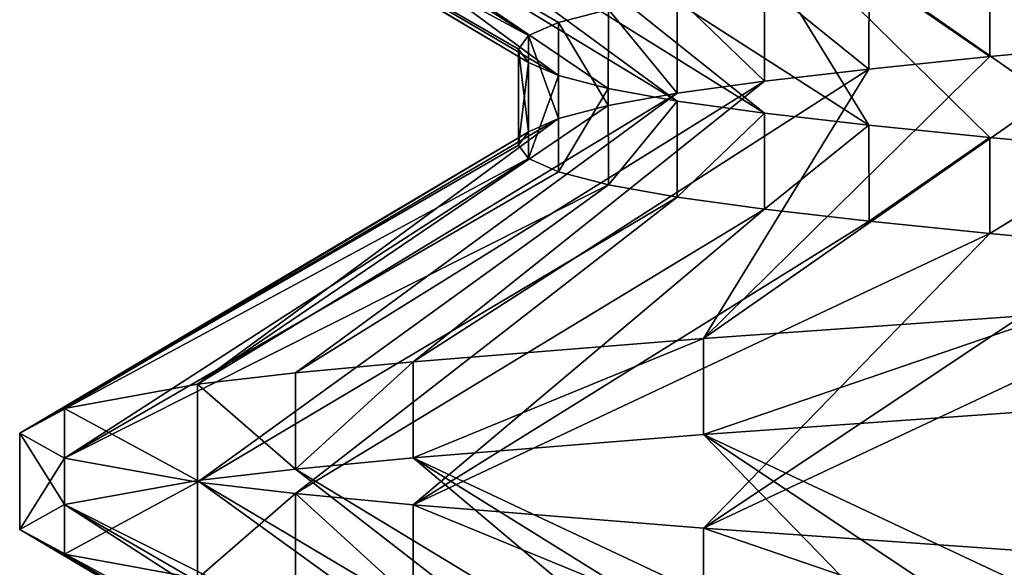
# Model space of a CAD drawing. Header units: inches. Extents: x -4.64 to 4.64, y -1.42 to 0.49.
# Tile 577 of 608: x 4.155 to 4.1951, y 0.2912 to 0.3135. Entities that reach past the tile are written whole.
import ezdxf

# ---------------------------------------------------------------- set-up
doc = ezdxf.new("R2010")
doc.units = ezdxf.units.IN
doc.header["$LTSCALE"] = 65.185185
doc.header["$MEASUREMENT"] = 0
for name, color, linetype in [('111', 7, 'CONTINUOUS'), ('112', 7, 'CONTINUOUS'), ('114', 7, 'CONTINUOUS'), ('275', 7, 'CONTINUOUS'), ('365', 7, 'CONTINUOUS'), ('366', 7, 'CONTINUOUS'), ('368', 7, 'CONTINUOUS'), ('512', 7, 'CONTINUOUS')]:
    doc.layers.add(name, color=color, linetype=linetype)

msp = doc.modelspace()

# ---------------------------------------------------------------- linework, layer by layer
at = {"layer": '111', "color": 7, "linetype": 'CONTINUOUS', "true_color": 0x969696}
for points in [[(4.182822, 0.300547, 8.692173), (4.182823, 0.296642, 8.692173), (4.197219, 0.301554, 8.703988), (4.182822, 0.300547, 8.692173)], [(4.182823, 0.296642, 8.692173), (4.19722, 0.29765, 8.703989), (4.197219, 0.301554, 8.703988), (4.182823, 0.296642, 8.692173)], [(4.17101, 0.299594, 8.677779), (4.171011, 0.295687, 8.67778), (4.182822, 0.300547, 8.692173), (4.17101, 0.299594, 8.677779)], [(4.171011, 0.295687, 8.67778), (4.182823, 0.296642, 8.692173), (4.182822, 0.300547, 8.692173), (4.171011, 0.295687, 8.67778)], [(4.166217, 0.295234, 8.669783), (4.171011, 0.295687, 8.67778), (4.17101, 0.299594, 8.677779), (4.166217, 0.295234, 8.669783)], [(4.166217, 0.299141, 8.669782), (4.166217, 0.295234, 8.669783), (4.17101, 0.299594, 8.677779), (4.166217, 0.299141, 8.669782)], [(4.162234, 0.298681, 8.66136), (4.166217, 0.295234, 8.669783), (4.166217, 0.299141, 8.669782), (4.162234, 0.298681, 8.66136)], [(4.156826, 0.297702, 8.643537), (4.162234, 0.294775, 8.66136), (4.162234, 0.298681, 8.66136), (4.156826, 0.297702, 8.643537)], [(4.162234, 0.294775, 8.66136), (4.166217, 0.295234, 8.669783), (4.162234, 0.298681, 8.66136), (4.162234, 0.294775, 8.66136)], [(4.155, 0.296688, 8.625001), (4.156826, 0.293798, 8.643535), (4.156826, 0.297702, 8.643537), (4.155, 0.296688, 8.625001)], [(4.156826, 0.293798, 8.643535), (4.162234, 0.294775, 8.66136), (4.156826, 0.297702, 8.643537), (4.156826, 0.293798, 8.643535)], [(4.155, 0.292781, 8.624999), (4.156826, 0.293798, 8.643535), (4.155, 0.296688, 8.625001), (4.155, 0.292781, 8.624999)], [(4.156826, 0.29567, 8.606465), (4.155, 0.292781, 8.624999), (4.155, 0.296688, 8.625001), (4.156826, 0.29567, 8.606465)], [(4.156826, 0.291767, 8.606463), (4.155, 0.292781, 8.624999), (4.156826, 0.29567, 8.606465), (4.156826, 0.291767, 8.606463)], [(4.162234, 0.294694, 8.58864), (4.156826, 0.291767, 8.606463), (4.156826, 0.29567, 8.606465), (4.162234, 0.294694, 8.58864)], [(4.162234, 0.290788, 8.58864), (4.156826, 0.291767, 8.606463), (4.162234, 0.294694, 8.58864), (4.162234, 0.290788, 8.58864)], [(4.166217, 0.294234, 8.580217), (4.162234, 0.290788, 8.58864), (4.162234, 0.294694, 8.58864), (4.166217, 0.294234, 8.580217)], [(4.166217, 0.290328, 8.580218), (4.162234, 0.290788, 8.58864), (4.166217, 0.294234, 8.580217), (4.166217, 0.290328, 8.580218)], [(4.17101, 0.289874, 8.572221), (4.166217, 0.290328, 8.580218), (4.166217, 0.294234, 8.580217), (4.17101, 0.289874, 8.572221)], [(4.171011, 0.293781, 8.57222), (4.17101, 0.289874, 8.572221), (4.166217, 0.294234, 8.580217), (4.171011, 0.293781, 8.57222)], [(4.182822, 0.288921, 8.557827), (4.17101, 0.289874, 8.572221), (4.171011, 0.293781, 8.57222), (4.182822, 0.288921, 8.557827)], [(4.182823, 0.292827, 8.557827), (4.182822, 0.288921, 8.557827), (4.171011, 0.293781, 8.57222), (4.182823, 0.292827, 8.557827)], [(4.197219, 0.287915, 8.546012), (4.182822, 0.288921, 8.557827), (4.182823, 0.292827, 8.557827), (4.197219, 0.287915, 8.546012)], [(4.19722, 0.291818, 8.546011), (4.197219, 0.287915, 8.546012), (4.182823, 0.292827, 8.557827), (4.19722, 0.291818, 8.546011)]]:
    msp.add_3dface(points, dxfattribs=at)
at = {"layer": '112', "color": 7, "linetype": 'CONTINUOUS', "true_color": 0x969696}
for points in [[(4.182822, 0.300547, 8.692173), (4.197219, 0.301554, 8.703988), (4.200008, 0.31253, 8.680509), (4.182822, 0.300547, 8.692173)], [(4.19448, 0.312004, 8.67498), (4.182822, 0.300547, 8.692173), (4.200008, 0.31253, 8.680509), (4.19448, 0.312004, 8.67498)], [(4.189558, 0.311497, 8.6689), (4.182822, 0.300547, 8.692173), (4.19448, 0.312004, 8.67498), (4.189558, 0.311497, 8.6689)], [(4.17101, 0.299594, 8.677779), (4.182822, 0.300547, 8.692173), (4.189558, 0.311497, 8.6689), (4.17101, 0.299594, 8.677779)], [(4.185303, 0.31101, 8.662347), (4.17101, 0.299594, 8.677779), (4.189558, 0.311497, 8.6689), (4.185303, 0.31101, 8.662347)], [(4.166217, 0.299141, 8.669782), (4.17101, 0.299594, 8.677779), (4.185303, 0.31101, 8.662347), (4.166217, 0.299141, 8.669782)], [(4.181753, 0.310524, 8.655378), (4.166217, 0.299141, 8.669782), (4.185303, 0.31101, 8.662347), (4.181753, 0.310524, 8.655378)], [(4.162234, 0.298681, 8.66136), (4.166217, 0.299141, 8.669782), (4.181753, 0.310524, 8.655378), (4.162234, 0.298681, 8.66136)], [(4.178952, 0.310016, 8.648081), (4.162234, 0.298681, 8.66136), (4.181753, 0.310524, 8.655378), (4.178952, 0.310016, 8.648081)], [(4.176929, 0.309487, 8.640527), (4.162234, 0.298681, 8.66136), (4.178952, 0.310016, 8.648081), (4.176929, 0.309487, 8.640527)], [(4.156826, 0.297702, 8.643537), (4.162234, 0.298681, 8.66136), (4.176929, 0.309487, 8.640527), (4.156826, 0.297702, 8.643537)], [(4.175706, 0.308948, 8.632805), (4.156826, 0.297702, 8.643537), (4.176929, 0.309487, 8.640527), (4.175706, 0.308948, 8.632805)], [(4.155, 0.296688, 8.625001), (4.156826, 0.297702, 8.643537), (4.175706, 0.308948, 8.632805), (4.155, 0.296688, 8.625001)], [(4.175297, 0.308406, 8.624994), (4.155, 0.296688, 8.625001), (4.175706, 0.308948, 8.632805), (4.175297, 0.308406, 8.624994)], [(4.175708, 0.30786, 8.617184), (4.155, 0.296688, 8.625001), (4.175297, 0.308406, 8.624994), (4.175708, 0.30786, 8.617184)], [(4.156826, 0.29567, 8.606465), (4.155, 0.296688, 8.625001), (4.175708, 0.30786, 8.617184), (4.156826, 0.29567, 8.606465)], [(4.176931, 0.307322, 8.609462), (4.156826, 0.29567, 8.606465), (4.175708, 0.30786, 8.617184), (4.176931, 0.307322, 8.609462)], [(4.178956, 0.306796, 8.60191), (4.156826, 0.29567, 8.606465), (4.176931, 0.307322, 8.609462), (4.178956, 0.306796, 8.60191)], [(4.162234, 0.294694, 8.58864), (4.156826, 0.29567, 8.606465), (4.178956, 0.306796, 8.60191), (4.162234, 0.294694, 8.58864)], [(4.181757, 0.306289, 8.594613), (4.162234, 0.294694, 8.58864), (4.178956, 0.306796, 8.60191), (4.181757, 0.306289, 8.594613)], [(4.166217, 0.294234, 8.580217), (4.162234, 0.294694, 8.58864), (4.181757, 0.306289, 8.594613), (4.166217, 0.294234, 8.580217)], [(4.185307, 0.305802, 8.587646), (4.166217, 0.294234, 8.580217), (4.181757, 0.306289, 8.594613), (4.185307, 0.305802, 8.587646)], [(4.171011, 0.293781, 8.57222), (4.166217, 0.294234, 8.580217), (4.185307, 0.305802, 8.587646), (4.171011, 0.293781, 8.57222)], [(4.189562, 0.305316, 8.581094), (4.171011, 0.293781, 8.57222), (4.185307, 0.305802, 8.587646), (4.189562, 0.305316, 8.581094)], [(4.194483, 0.304808, 8.575016), (4.171011, 0.293781, 8.57222), (4.189562, 0.305316, 8.581094), (4.194483, 0.304808, 8.575016)], [(4.182823, 0.292827, 8.557827), (4.171011, 0.293781, 8.57222), (4.194483, 0.304808, 8.575016), (4.182823, 0.292827, 8.557827)], [(4.200011, 0.30428, 8.569488), (4.182823, 0.292827, 8.557827), (4.194483, 0.304808, 8.575016), (4.200011, 0.30428, 8.569488)], [(4.20609, 0.30374, 8.564565), (4.182823, 0.292827, 8.557827), (4.200011, 0.30428, 8.569488), (4.20609, 0.30374, 8.564565)], [(4.19722, 0.291818, 8.546011), (4.182823, 0.292827, 8.557827), (4.20609, 0.30374, 8.564565), (4.19722, 0.291818, 8.546011)]]:
    msp.add_3dface(points, dxfattribs=at)
at = {"layer": '114', "color": 7, "linetype": 'CONTINUOUS', "true_color": 0x969696}
for points in [[(4.156826, 0.325048, 8.643535), (4.155, 0.324031, 8.624999), (4.175708, 0.312859, 8.632816), (4.156826, 0.325048, 8.643535)], [(4.178956, 0.313923, 8.64809), (4.156826, 0.325048, 8.643535), (4.176931, 0.313396, 8.640538), (4.178956, 0.313923, 8.64809)], [(4.176931, 0.313396, 8.640538), (4.156826, 0.325048, 8.643535), (4.175708, 0.312859, 8.632816), (4.176931, 0.313396, 8.640538)], [(4.155, 0.324031, 8.624999), (4.156826, 0.323017, 8.606463), (4.175706, 0.31177, 8.617195), (4.155, 0.324031, 8.624999)], [(4.175708, 0.312859, 8.632816), (4.155, 0.324031, 8.624999), (4.175297, 0.312313, 8.625006), (4.175708, 0.312859, 8.632816)], [(4.175297, 0.312313, 8.625006), (4.155, 0.324031, 8.624999), (4.175706, 0.31177, 8.617195), (4.175297, 0.312313, 8.625006)], [(4.156826, 0.323017, 8.606463), (4.162234, 0.322038, 8.58864), (4.176929, 0.311231, 8.609473), (4.156826, 0.323017, 8.606463)], [(4.175706, 0.31177, 8.617195), (4.156826, 0.323017, 8.606463), (4.176929, 0.311231, 8.609473), (4.175706, 0.31177, 8.617195)], [(4.162234, 0.322038, 8.58864), (4.166217, 0.321578, 8.580218), (4.181753, 0.310195, 8.594622), (4.162234, 0.322038, 8.58864)], [(4.176929, 0.311231, 8.609473), (4.162234, 0.322038, 8.58864), (4.178952, 0.310703, 8.601919), (4.176929, 0.311231, 8.609473)], [(4.178952, 0.310703, 8.601919), (4.162234, 0.322038, 8.58864), (4.181753, 0.310195, 8.594622), (4.178952, 0.310703, 8.601919)], [(4.166217, 0.321578, 8.580218), (4.17101, 0.321124, 8.572221), (4.185303, 0.309709, 8.587653), (4.166217, 0.321578, 8.580218)], [(4.181753, 0.310195, 8.594622), (4.166217, 0.321578, 8.580218), (4.185303, 0.309709, 8.587653), (4.181753, 0.310195, 8.594622)], [(4.17101, 0.321124, 8.572221), (4.182822, 0.320171, 8.557827), (4.189558, 0.309222, 8.5811), (4.17101, 0.321124, 8.572221)], [(4.185303, 0.309709, 8.587653), (4.17101, 0.321124, 8.572221), (4.189558, 0.309222, 8.5811), (4.185303, 0.309709, 8.587653)], [(4.182822, 0.320171, 8.557827), (4.197219, 0.319165, 8.546012), (4.200008, 0.308188, 8.569491), (4.182822, 0.320171, 8.557827)], [(4.189558, 0.309222, 8.5811), (4.182822, 0.320171, 8.557827), (4.19448, 0.308715, 8.57502), (4.189558, 0.309222, 8.5811)], [(4.19448, 0.308715, 8.57502), (4.182822, 0.320171, 8.557827), (4.200008, 0.308188, 8.569491), (4.19448, 0.308715, 8.57502)], [(4.19722, 0.29765, 8.703989), (4.182823, 0.296642, 8.692173), (4.20609, 0.285728, 8.685435), (4.19722, 0.29765, 8.703989)], [(4.182823, 0.296642, 8.692173), (4.171011, 0.295687, 8.67778), (4.194483, 0.284661, 8.674984), (4.182823, 0.296642, 8.692173)], [(4.20609, 0.285728, 8.685435), (4.182823, 0.296642, 8.692173), (4.200011, 0.285189, 8.680512), (4.20609, 0.285728, 8.685435)], [(4.200011, 0.285189, 8.680512), (4.182823, 0.296642, 8.692173), (4.194483, 0.284661, 8.674984), (4.200011, 0.285189, 8.680512)], [(4.171011, 0.295687, 8.67778), (4.166217, 0.295234, 8.669783), (4.185307, 0.283667, 8.662354), (4.171011, 0.295687, 8.67778)], [(4.194483, 0.284661, 8.674984), (4.171011, 0.295687, 8.67778), (4.189562, 0.284153, 8.668906), (4.194483, 0.284661, 8.674984)], [(4.189562, 0.284153, 8.668906), (4.171011, 0.295687, 8.67778), (4.185307, 0.283667, 8.662354), (4.189562, 0.284153, 8.668906)], [(4.166217, 0.295234, 8.669783), (4.162234, 0.294775, 8.66136), (4.181757, 0.28318, 8.655387), (4.166217, 0.295234, 8.669783)], [(4.185307, 0.283667, 8.662354), (4.166217, 0.295234, 8.669783), (4.181757, 0.28318, 8.655387), (4.185307, 0.283667, 8.662354)], [(4.162234, 0.294775, 8.66136), (4.156826, 0.293798, 8.643535), (4.178956, 0.282673, 8.64809), (4.162234, 0.294775, 8.66136)], [(4.181757, 0.28318, 8.655387), (4.162234, 0.294775, 8.66136), (4.178956, 0.282673, 8.64809), (4.181757, 0.28318, 8.655387)], [(4.156826, 0.293798, 8.643535), (4.155, 0.292781, 8.624999), (4.175708, 0.281609, 8.632816), (4.156826, 0.293798, 8.643535)], [(4.178956, 0.282673, 8.64809), (4.156826, 0.293798, 8.643535), (4.176931, 0.282146, 8.640538), (4.178956, 0.282673, 8.64809)], [(4.176931, 0.282146, 8.640538), (4.156826, 0.293798, 8.643535), (4.175708, 0.281609, 8.632816), (4.176931, 0.282146, 8.640538)], [(4.155, 0.292781, 8.624999), (4.156826, 0.291767, 8.606463), (4.175706, 0.28052, 8.617195), (4.155, 0.292781, 8.624999)], [(4.175708, 0.281609, 8.632816), (4.155, 0.292781, 8.624999), (4.175297, 0.281063, 8.625006), (4.175708, 0.281609, 8.632816)], [(4.175297, 0.281063, 8.625006), (4.155, 0.292781, 8.624999), (4.175706, 0.28052, 8.617195), (4.175297, 0.281063, 8.625006)], [(4.156826, 0.291767, 8.606463), (4.162234, 0.290788, 8.58864), (4.176929, 0.279981, 8.609473), (4.156826, 0.291767, 8.606463)], [(4.175706, 0.28052, 8.617195), (4.156826, 0.291767, 8.606463), (4.176929, 0.279981, 8.609473), (4.175706, 0.28052, 8.617195)]]:
    msp.add_3dface(points, dxfattribs=at)
at = {"layer": '275', "color": 7, "linetype": 'CONTINUOUS', "true_color": 0x969696}
for points in [[(4.200008, 0.31253, 8.680509), (4.200011, 0.316439, 8.680512), (4.194483, 0.315911, 8.674984), (4.200008, 0.31253, 8.680509)], [(4.19448, 0.312004, 8.67498), (4.194483, 0.315911, 8.674984), (4.189562, 0.315403, 8.668906), (4.19448, 0.312004, 8.67498)], [(4.19448, 0.312004, 8.67498), (4.200008, 0.31253, 8.680509), (4.194483, 0.315911, 8.674984), (4.19448, 0.312004, 8.67498)], [(4.189558, 0.311497, 8.6689), (4.189562, 0.315403, 8.668906), (4.185307, 0.314917, 8.662354), (4.189558, 0.311497, 8.6689)], [(4.189558, 0.311497, 8.6689), (4.19448, 0.312004, 8.67498), (4.189562, 0.315403, 8.668906), (4.189558, 0.311497, 8.6689)], [(4.185303, 0.31101, 8.662347), (4.185307, 0.314917, 8.662354), (4.181757, 0.31443, 8.655387), (4.185303, 0.31101, 8.662347)], [(4.185303, 0.31101, 8.662347), (4.189558, 0.311497, 8.6689), (4.185307, 0.314917, 8.662354), (4.185303, 0.31101, 8.662347)], [(4.181753, 0.310524, 8.655378), (4.181757, 0.31443, 8.655387), (4.178956, 0.313923, 8.64809), (4.181753, 0.310524, 8.655378)], [(4.181753, 0.310524, 8.655378), (4.185303, 0.31101, 8.662347), (4.181757, 0.31443, 8.655387), (4.181753, 0.310524, 8.655378)], [(4.178952, 0.310016, 8.648081), (4.178956, 0.313923, 8.64809), (4.176931, 0.313396, 8.640538), (4.178952, 0.310016, 8.648081)], [(4.178952, 0.310016, 8.648081), (4.181753, 0.310524, 8.655378), (4.178956, 0.313923, 8.64809), (4.178952, 0.310016, 8.648081)], [(4.176929, 0.309487, 8.640527), (4.176931, 0.313396, 8.640538), (4.175708, 0.312859, 8.632816), (4.176929, 0.309487, 8.640527)], [(4.176929, 0.309487, 8.640527), (4.178952, 0.310016, 8.648081), (4.176931, 0.313396, 8.640538), (4.176929, 0.309487, 8.640527)], [(4.175706, 0.308948, 8.632805), (4.175708, 0.312859, 8.632816), (4.175297, 0.312313, 8.625006), (4.175706, 0.308948, 8.632805)], [(4.175706, 0.308948, 8.632805), (4.176929, 0.309487, 8.640527), (4.175708, 0.312859, 8.632816), (4.175706, 0.308948, 8.632805)], [(4.175297, 0.308406, 8.624994), (4.175706, 0.308948, 8.632805), (4.175297, 0.312313, 8.625006), (4.175297, 0.308406, 8.624994)], [(4.175297, 0.308406, 8.624994), (4.175297, 0.312313, 8.625006), (4.175706, 0.31177, 8.617195), (4.175297, 0.308406, 8.624994)], [(4.175708, 0.30786, 8.617184), (4.175297, 0.308406, 8.624994), (4.175706, 0.31177, 8.617195), (4.175708, 0.30786, 8.617184)], [(4.175708, 0.30786, 8.617184), (4.175706, 0.31177, 8.617195), (4.176929, 0.311231, 8.609473), (4.175708, 0.30786, 8.617184)], [(4.176931, 0.307322, 8.609462), (4.175708, 0.30786, 8.617184), (4.176929, 0.311231, 8.609473), (4.176931, 0.307322, 8.609462)], [(4.176931, 0.307322, 8.609462), (4.176929, 0.311231, 8.609473), (4.178952, 0.310703, 8.601919), (4.176931, 0.307322, 8.609462)], [(4.178956, 0.306796, 8.60191), (4.176931, 0.307322, 8.609462), (4.178952, 0.310703, 8.601919), (4.178956, 0.306796, 8.60191)], [(4.178956, 0.306796, 8.60191), (4.178952, 0.310703, 8.601919), (4.181753, 0.310195, 8.594622), (4.178956, 0.306796, 8.60191)], [(4.181757, 0.306289, 8.594613), (4.178956, 0.306796, 8.60191), (4.181753, 0.310195, 8.594622), (4.181757, 0.306289, 8.594613)], [(4.181757, 0.306289, 8.594613), (4.181753, 0.310195, 8.594622), (4.185303, 0.309709, 8.587653), (4.181757, 0.306289, 8.594613)], [(4.185307, 0.305802, 8.587646), (4.181757, 0.306289, 8.594613), (4.185303, 0.309709, 8.587653), (4.185307, 0.305802, 8.587646)], [(4.185307, 0.305802, 8.587646), (4.185303, 0.309709, 8.587653), (4.189558, 0.309222, 8.5811), (4.185307, 0.305802, 8.587646)], [(4.189562, 0.305316, 8.581094), (4.185307, 0.305802, 8.587646), (4.189558, 0.309222, 8.5811), (4.189562, 0.305316, 8.581094)], [(4.189562, 0.305316, 8.581094), (4.189558, 0.309222, 8.5811), (4.19448, 0.308715, 8.57502), (4.189562, 0.305316, 8.581094)], [(4.194483, 0.304808, 8.575016), (4.189562, 0.305316, 8.581094), (4.19448, 0.308715, 8.57502), (4.194483, 0.304808, 8.575016)], [(4.194483, 0.304808, 8.575016), (4.19448, 0.308715, 8.57502), (4.200008, 0.308188, 8.569491), (4.194483, 0.304808, 8.575016)], [(4.200011, 0.30428, 8.569488), (4.194483, 0.304808, 8.575016), (4.200008, 0.308188, 8.569491), (4.200011, 0.30428, 8.569488)]]:
    msp.add_3dface(points, dxfattribs=at)
at = {"layer": '365', "color": 7, "linetype": 'CONTINUOUS', "true_color": 0x969696}
for points in [[(4.182822, 0.300547, -8.557827), (4.182823, 0.296642, -8.557827), (4.197219, 0.301554, -8.546012), (4.182822, 0.300547, -8.557827)], [(4.182823, 0.296642, -8.557827), (4.19722, 0.29765, -8.546011), (4.197219, 0.301554, -8.546012), (4.182823, 0.296642, -8.557827)], [(4.17101, 0.299594, -8.572221), (4.171011, 0.295687, -8.57222), (4.182822, 0.300547, -8.557827), (4.17101, 0.299594, -8.572221)], [(4.171011, 0.295687, -8.57222), (4.182823, 0.296642, -8.557827), (4.182822, 0.300547, -8.557827), (4.171011, 0.295687, -8.57222)], [(4.166217, 0.295234, -8.580217), (4.171011, 0.295687, -8.57222), (4.17101, 0.299594, -8.572221), (4.166217, 0.295234, -8.580217)], [(4.166217, 0.299141, -8.580218), (4.166217, 0.295234, -8.580217), (4.17101, 0.299594, -8.572221), (4.166217, 0.299141, -8.580218)], [(4.162234, 0.298681, -8.58864), (4.166217, 0.295234, -8.580217), (4.166217, 0.299141, -8.580218), (4.162234, 0.298681, -8.58864)], [(4.156826, 0.297702, -8.606463), (4.162234, 0.294775, -8.58864), (4.162234, 0.298681, -8.58864), (4.156826, 0.297702, -8.606463)], [(4.162234, 0.294775, -8.58864), (4.166217, 0.295234, -8.580217), (4.162234, 0.298681, -8.58864), (4.162234, 0.294775, -8.58864)], [(4.155, 0.296688, -8.624999), (4.156826, 0.293798, -8.606465), (4.156826, 0.297702, -8.606463), (4.155, 0.296688, -8.624999)], [(4.156826, 0.293798, -8.606465), (4.162234, 0.294775, -8.58864), (4.156826, 0.297702, -8.606463), (4.156826, 0.293798, -8.606465)], [(4.155, 0.292781, -8.625001), (4.156826, 0.293798, -8.606465), (4.155, 0.296688, -8.624999), (4.155, 0.292781, -8.625001)], [(4.156826, 0.29567, -8.643535), (4.155, 0.292781, -8.625001), (4.155, 0.296688, -8.624999), (4.156826, 0.29567, -8.643535)], [(4.156826, 0.291767, -8.643537), (4.155, 0.292781, -8.625001), (4.156826, 0.29567, -8.643535), (4.156826, 0.291767, -8.643537)], [(4.162234, 0.294694, -8.66136), (4.156826, 0.291767, -8.643537), (4.156826, 0.29567, -8.643535), (4.162234, 0.294694, -8.66136)], [(4.162234, 0.290788, -8.66136), (4.156826, 0.291767, -8.643537), (4.162234, 0.294694, -8.66136), (4.162234, 0.290788, -8.66136)], [(4.166217, 0.294234, -8.669783), (4.162234, 0.290788, -8.66136), (4.162234, 0.294694, -8.66136), (4.166217, 0.294234, -8.669783)], [(4.166217, 0.290328, -8.669782), (4.162234, 0.290788, -8.66136), (4.166217, 0.294234, -8.669783), (4.166217, 0.290328, -8.669782)], [(4.17101, 0.289874, -8.677779), (4.166217, 0.290328, -8.669782), (4.166217, 0.294234, -8.669783), (4.17101, 0.289874, -8.677779)], [(4.171011, 0.293781, -8.67778), (4.17101, 0.289874, -8.677779), (4.166217, 0.294234, -8.669783), (4.171011, 0.293781, -8.67778)], [(4.182822, 0.288921, -8.692173), (4.17101, 0.289874, -8.677779), (4.171011, 0.293781, -8.67778), (4.182822, 0.288921, -8.692173)], [(4.182823, 0.292827, -8.692173), (4.182822, 0.288921, -8.692173), (4.171011, 0.293781, -8.67778), (4.182823, 0.292827, -8.692173)], [(4.197219, 0.287915, -8.703988), (4.182822, 0.288921, -8.692173), (4.182823, 0.292827, -8.692173), (4.197219, 0.287915, -8.703988)], [(4.19722, 0.291818, -8.703989), (4.197219, 0.287915, -8.703988), (4.182823, 0.292827, -8.692173), (4.19722, 0.291818, -8.703989)]]:
    msp.add_3dface(points, dxfattribs=at)
at = {"layer": '366', "color": 7, "linetype": 'CONTINUOUS', "true_color": 0x969696}
for points in [[(4.182822, 0.300547, -8.557827), (4.197219, 0.301554, -8.546012), (4.200008, 0.31253, -8.569491), (4.182822, 0.300547, -8.557827)], [(4.19448, 0.312004, -8.57502), (4.182822, 0.300547, -8.557827), (4.200008, 0.31253, -8.569491), (4.19448, 0.312004, -8.57502)], [(4.189558, 0.311497, -8.5811), (4.182822, 0.300547, -8.557827), (4.19448, 0.312004, -8.57502), (4.189558, 0.311497, -8.5811)], [(4.17101, 0.299594, -8.572221), (4.182822, 0.300547, -8.557827), (4.189558, 0.311497, -8.5811), (4.17101, 0.299594, -8.572221)], [(4.185303, 0.31101, -8.587653), (4.17101, 0.299594, -8.572221), (4.189558, 0.311497, -8.5811), (4.185303, 0.31101, -8.587653)], [(4.166217, 0.299141, -8.580218), (4.17101, 0.299594, -8.572221), (4.185303, 0.31101, -8.587653), (4.166217, 0.299141, -8.580218)], [(4.181753, 0.310524, -8.594622), (4.166217, 0.299141, -8.580218), (4.185303, 0.31101, -8.587653), (4.181753, 0.310524, -8.594622)], [(4.162234, 0.298681, -8.58864), (4.166217, 0.299141, -8.580218), (4.181753, 0.310524, -8.594622), (4.162234, 0.298681, -8.58864)], [(4.178952, 0.310016, -8.601919), (4.162234, 0.298681, -8.58864), (4.181753, 0.310524, -8.594622), (4.178952, 0.310016, -8.601919)], [(4.176929, 0.309487, -8.609473), (4.162234, 0.298681, -8.58864), (4.178952, 0.310016, -8.601919), (4.176929, 0.309487, -8.609473)], [(4.156826, 0.297702, -8.606463), (4.162234, 0.298681, -8.58864), (4.176929, 0.309487, -8.609473), (4.156826, 0.297702, -8.606463)], [(4.175706, 0.308948, -8.617195), (4.156826, 0.297702, -8.606463), (4.176929, 0.309487, -8.609473), (4.175706, 0.308948, -8.617195)], [(4.155, 0.296688, -8.624999), (4.156826, 0.297702, -8.606463), (4.175706, 0.308948, -8.617195), (4.155, 0.296688, -8.624999)], [(4.175297, 0.308406, -8.625006), (4.155, 0.296688, -8.624999), (4.175706, 0.308948, -8.617195), (4.175297, 0.308406, -8.625006)], [(4.175708, 0.30786, -8.632816), (4.155, 0.296688, -8.624999), (4.175297, 0.308406, -8.625006), (4.175708, 0.30786, -8.632816)], [(4.156826, 0.29567, -8.643535), (4.155, 0.296688, -8.624999), (4.175708, 0.30786, -8.632816), (4.156826, 0.29567, -8.643535)], [(4.176931, 0.307322, -8.640538), (4.156826, 0.29567, -8.643535), (4.175708, 0.30786, -8.632816), (4.176931, 0.307322, -8.640538)], [(4.178956, 0.306796, -8.64809), (4.156826, 0.29567, -8.643535), (4.176931, 0.307322, -8.640538), (4.178956, 0.306796, -8.64809)], [(4.162234, 0.294694, -8.66136), (4.156826, 0.29567, -8.643535), (4.178956, 0.306796, -8.64809), (4.162234, 0.294694, -8.66136)], [(4.181757, 0.306289, -8.655387), (4.162234, 0.294694, -8.66136), (4.178956, 0.306796, -8.64809), (4.181757, 0.306289, -8.655387)], [(4.166217, 0.294234, -8.669783), (4.162234, 0.294694, -8.66136), (4.181757, 0.306289, -8.655387), (4.166217, 0.294234, -8.669783)], [(4.185307, 0.305802, -8.662354), (4.166217, 0.294234, -8.669783), (4.181757, 0.306289, -8.655387), (4.185307, 0.305802, -8.662354)], [(4.171011, 0.293781, -8.67778), (4.166217, 0.294234, -8.669783), (4.185307, 0.305802, -8.662354), (4.171011, 0.293781, -8.67778)], [(4.189562, 0.305316, -8.668906), (4.171011, 0.293781, -8.67778), (4.185307, 0.305802, -8.662354), (4.189562, 0.305316, -8.668906)], [(4.194483, 0.304808, -8.674984), (4.171011, 0.293781, -8.67778), (4.189562, 0.305316, -8.668906), (4.194483, 0.304808, -8.674984)], [(4.182823, 0.292827, -8.692173), (4.171011, 0.293781, -8.67778), (4.194483, 0.304808, -8.674984), (4.182823, 0.292827, -8.692173)], [(4.200011, 0.30428, -8.680512), (4.182823, 0.292827, -8.692173), (4.194483, 0.304808, -8.674984), (4.200011, 0.30428, -8.680512)], [(4.20609, 0.30374, -8.685435), (4.182823, 0.292827, -8.692173), (4.200011, 0.30428, -8.680512), (4.20609, 0.30374, -8.685435)], [(4.19722, 0.291818, -8.703989), (4.182823, 0.292827, -8.692173), (4.20609, 0.30374, -8.685435), (4.19722, 0.291818, -8.703989)]]:
    msp.add_3dface(points, dxfattribs=at)
at = {"layer": '368', "color": 7, "linetype": 'CONTINUOUS', "true_color": 0x969696}
for points in [[(4.156826, 0.325048, -8.606465), (4.155, 0.324031, -8.625001), (4.175708, 0.312859, -8.617184), (4.156826, 0.325048, -8.606465)], [(4.178956, 0.313923, -8.60191), (4.156826, 0.325048, -8.606465), (4.176931, 0.313396, -8.609462), (4.178956, 0.313923, -8.60191)], [(4.176931, 0.313396, -8.609462), (4.156826, 0.325048, -8.606465), (4.175708, 0.312859, -8.617184), (4.176931, 0.313396, -8.609462)], [(4.155, 0.324031, -8.625001), (4.156826, 0.323017, -8.643537), (4.175706, 0.31177, -8.632805), (4.155, 0.324031, -8.625001)], [(4.175708, 0.312859, -8.617184), (4.155, 0.324031, -8.625001), (4.175297, 0.312313, -8.624994), (4.175708, 0.312859, -8.617184)], [(4.175297, 0.312313, -8.624994), (4.155, 0.324031, -8.625001), (4.175706, 0.31177, -8.632805), (4.175297, 0.312313, -8.624994)], [(4.156826, 0.323017, -8.643537), (4.162234, 0.322038, -8.66136), (4.176929, 0.311231, -8.640527), (4.156826, 0.323017, -8.643537)], [(4.175706, 0.31177, -8.632805), (4.156826, 0.323017, -8.643537), (4.176929, 0.311231, -8.640527), (4.175706, 0.31177, -8.632805)], [(4.162234, 0.322038, -8.66136), (4.166217, 0.321578, -8.669782), (4.181753, 0.310195, -8.655378), (4.162234, 0.322038, -8.66136)], [(4.176929, 0.311231, -8.640527), (4.162234, 0.322038, -8.66136), (4.178952, 0.310703, -8.648081), (4.176929, 0.311231, -8.640527)], [(4.178952, 0.310703, -8.648081), (4.162234, 0.322038, -8.66136), (4.181753, 0.310195, -8.655378), (4.178952, 0.310703, -8.648081)], [(4.166217, 0.321578, -8.669782), (4.17101, 0.321124, -8.677779), (4.185303, 0.309709, -8.662347), (4.166217, 0.321578, -8.669782)], [(4.181753, 0.310195, -8.655378), (4.166217, 0.321578, -8.669782), (4.185303, 0.309709, -8.662347), (4.181753, 0.310195, -8.655378)], [(4.17101, 0.321124, -8.677779), (4.182822, 0.320171, -8.692173), (4.189558, 0.309222, -8.6689), (4.17101, 0.321124, -8.677779)], [(4.185303, 0.309709, -8.662347), (4.17101, 0.321124, -8.677779), (4.189558, 0.309222, -8.6689), (4.185303, 0.309709, -8.662347)], [(4.182822, 0.320171, -8.692173), (4.197219, 0.319165, -8.703988), (4.200008, 0.308188, -8.680509), (4.182822, 0.320171, -8.692173)], [(4.189558, 0.309222, -8.6689), (4.182822, 0.320171, -8.692173), (4.19448, 0.308715, -8.67498), (4.189558, 0.309222, -8.6689)], [(4.19448, 0.308715, -8.67498), (4.182822, 0.320171, -8.692173), (4.200008, 0.308188, -8.680509), (4.19448, 0.308715, -8.67498)], [(4.19722, 0.29765, -8.546011), (4.182823, 0.296642, -8.557827), (4.20609, 0.285728, -8.564565), (4.19722, 0.29765, -8.546011)], [(4.182823, 0.296642, -8.557827), (4.171011, 0.295687, -8.57222), (4.194483, 0.284661, -8.575016), (4.182823, 0.296642, -8.557827)], [(4.20609, 0.285728, -8.564565), (4.182823, 0.296642, -8.557827), (4.200011, 0.285189, -8.569488), (4.20609, 0.285728, -8.564565)], [(4.200011, 0.285189, -8.569488), (4.182823, 0.296642, -8.557827), (4.194483, 0.284661, -8.575016), (4.200011, 0.285189, -8.569488)], [(4.171011, 0.295687, -8.57222), (4.166217, 0.295234, -8.580217), (4.185307, 0.283667, -8.587646), (4.171011, 0.295687, -8.57222)], [(4.194483, 0.284661, -8.575016), (4.171011, 0.295687, -8.57222), (4.189562, 0.284153, -8.581094), (4.194483, 0.284661, -8.575016)], [(4.189562, 0.284153, -8.581094), (4.171011, 0.295687, -8.57222), (4.185307, 0.283667, -8.587646), (4.189562, 0.284153, -8.581094)], [(4.166217, 0.295234, -8.580217), (4.162234, 0.294775, -8.58864), (4.181757, 0.28318, -8.594613), (4.166217, 0.295234, -8.580217)], [(4.185307, 0.283667, -8.587646), (4.166217, 0.295234, -8.580217), (4.181757, 0.28318, -8.594613), (4.185307, 0.283667, -8.587646)], [(4.162234, 0.294775, -8.58864), (4.156826, 0.293798, -8.606465), (4.178956, 0.282673, -8.60191), (4.162234, 0.294775, -8.58864)], [(4.181757, 0.28318, -8.594613), (4.162234, 0.294775, -8.58864), (4.178956, 0.282673, -8.60191), (4.181757, 0.28318, -8.594613)], [(4.156826, 0.293798, -8.606465), (4.155, 0.292781, -8.625001), (4.175708, 0.281609, -8.617184), (4.156826, 0.293798, -8.606465)], [(4.178956, 0.282673, -8.60191), (4.156826, 0.293798, -8.606465), (4.176931, 0.282146, -8.609462), (4.178956, 0.282673, -8.60191)], [(4.176931, 0.282146, -8.609462), (4.156826, 0.293798, -8.606465), (4.175708, 0.281609, -8.617184), (4.176931, 0.282146, -8.609462)], [(4.155, 0.292781, -8.625001), (4.156826, 0.291767, -8.643537), (4.175706, 0.28052, -8.632805), (4.155, 0.292781, -8.625001)], [(4.175708, 0.281609, -8.617184), (4.155, 0.292781, -8.625001), (4.175297, 0.281063, -8.624994), (4.175708, 0.281609, -8.617184)], [(4.175297, 0.281063, -8.624994), (4.155, 0.292781, -8.625001), (4.175706, 0.28052, -8.632805), (4.175297, 0.281063, -8.624994)], [(4.156826, 0.291767, -8.643537), (4.162234, 0.290788, -8.66136), (4.176929, 0.279981, -8.640527), (4.156826, 0.291767, -8.643537)], [(4.175706, 0.28052, -8.632805), (4.156826, 0.291767, -8.643537), (4.176929, 0.279981, -8.640527), (4.175706, 0.28052, -8.632805)]]:
    msp.add_3dface(points, dxfattribs=at)
at = {"layer": '512', "color": 7, "linetype": 'CONTINUOUS', "true_color": 0x969696}
for points in [[(4.200008, 0.31253, -8.569491), (4.200011, 0.316439, -8.569488), (4.194483, 0.315911, -8.575016), (4.200008, 0.31253, -8.569491)], [(4.19448, 0.312004, -8.57502), (4.194483, 0.315911, -8.575016), (4.189562, 0.315403, -8.581094), (4.19448, 0.312004, -8.57502)], [(4.19448, 0.312004, -8.57502), (4.200008, 0.31253, -8.569491), (4.194483, 0.315911, -8.575016), (4.19448, 0.312004, -8.57502)], [(4.189558, 0.311497, -8.5811), (4.189562, 0.315403, -8.581094), (4.185307, 0.314917, -8.587646), (4.189558, 0.311497, -8.5811)], [(4.189558, 0.311497, -8.5811), (4.19448, 0.312004, -8.57502), (4.189562, 0.315403, -8.581094), (4.189558, 0.311497, -8.5811)], [(4.185303, 0.31101, -8.587653), (4.185307, 0.314917, -8.587646), (4.181757, 0.31443, -8.594613), (4.185303, 0.31101, -8.587653)], [(4.185303, 0.31101, -8.587653), (4.189558, 0.311497, -8.5811), (4.185307, 0.314917, -8.587646), (4.185303, 0.31101, -8.587653)], [(4.181753, 0.310524, -8.594622), (4.181757, 0.31443, -8.594613), (4.178956, 0.313923, -8.60191), (4.181753, 0.310524, -8.594622)], [(4.181753, 0.310524, -8.594622), (4.185303, 0.31101, -8.587653), (4.181757, 0.31443, -8.594613), (4.181753, 0.310524, -8.594622)], [(4.178952, 0.310016, -8.601919), (4.178956, 0.313923, -8.60191), (4.176931, 0.313396, -8.609462), (4.178952, 0.310016, -8.601919)], [(4.178952, 0.310016, -8.601919), (4.181753, 0.310524, -8.594622), (4.178956, 0.313923, -8.60191), (4.178952, 0.310016, -8.601919)], [(4.176929, 0.309487, -8.609473), (4.176931, 0.313396, -8.609462), (4.175708, 0.312859, -8.617184), (4.176929, 0.309487, -8.609473)], [(4.176929, 0.309487, -8.609473), (4.178952, 0.310016, -8.601919), (4.176931, 0.313396, -8.609462), (4.176929, 0.309487, -8.609473)], [(4.175706, 0.308948, -8.617195), (4.175708, 0.312859, -8.617184), (4.175297, 0.312313, -8.624994), (4.175706, 0.308948, -8.617195)], [(4.175706, 0.308948, -8.617195), (4.176929, 0.309487, -8.609473), (4.175708, 0.312859, -8.617184), (4.175706, 0.308948, -8.617195)], [(4.175297, 0.308406, -8.625006), (4.175706, 0.308948, -8.617195), (4.175297, 0.312313, -8.624994), (4.175297, 0.308406, -8.625006)], [(4.175297, 0.308406, -8.625006), (4.175297, 0.312313, -8.624994), (4.175706, 0.31177, -8.632805), (4.175297, 0.308406, -8.625006)], [(4.175708, 0.30786, -8.632816), (4.175297, 0.308406, -8.625006), (4.175706, 0.31177, -8.632805), (4.175708, 0.30786, -8.632816)], [(4.175708, 0.30786, -8.632816), (4.175706, 0.31177, -8.632805), (4.176929, 0.311231, -8.640527), (4.175708, 0.30786, -8.632816)], [(4.176931, 0.307322, -8.640538), (4.175708, 0.30786, -8.632816), (4.176929, 0.311231, -8.640527), (4.176931, 0.307322, -8.640538)], [(4.176931, 0.307322, -8.640538), (4.176929, 0.311231, -8.640527), (4.178952, 0.310703, -8.648081), (4.176931, 0.307322, -8.640538)], [(4.178956, 0.306796, -8.64809), (4.176931, 0.307322, -8.640538), (4.178952, 0.310703, -8.648081), (4.178956, 0.306796, -8.64809)], [(4.178956, 0.306796, -8.64809), (4.178952, 0.310703, -8.648081), (4.181753, 0.310195, -8.655378), (4.178956, 0.306796, -8.64809)], [(4.181757, 0.306289, -8.655387), (4.178956, 0.306796, -8.64809), (4.181753, 0.310195, -8.655378), (4.181757, 0.306289, -8.655387)], [(4.181757, 0.306289, -8.655387), (4.181753, 0.310195, -8.655378), (4.185303, 0.309709, -8.662347), (4.181757, 0.306289, -8.655387)], [(4.185307, 0.305802, -8.662354), (4.181757, 0.306289, -8.655387), (4.185303, 0.309709, -8.662347), (4.185307, 0.305802, -8.662354)], [(4.185307, 0.305802, -8.662354), (4.185303, 0.309709, -8.662347), (4.189558, 0.309222, -8.6689), (4.185307, 0.305802, -8.662354)], [(4.189562, 0.305316, -8.668906), (4.185307, 0.305802, -8.662354), (4.189558, 0.309222, -8.6689), (4.189562, 0.305316, -8.668906)], [(4.189562, 0.305316, -8.668906), (4.189558, 0.309222, -8.6689), (4.19448, 0.308715, -8.67498), (4.189562, 0.305316, -8.668906)], [(4.194483, 0.304808, -8.674984), (4.189562, 0.305316, -8.668906), (4.19448, 0.308715, -8.67498), (4.194483, 0.304808, -8.674984)], [(4.194483, 0.304808, -8.674984), (4.19448, 0.308715, -8.67498), (4.200008, 0.308188, -8.680509), (4.194483, 0.304808, -8.674984)], [(4.200011, 0.30428, -8.680512), (4.194483, 0.304808, -8.674984), (4.200008, 0.308188, -8.680509), (4.200011, 0.30428, -8.680512)]]:
    msp.add_3dface(points, dxfattribs=at)

doc.saveas('drawing.dxf')
